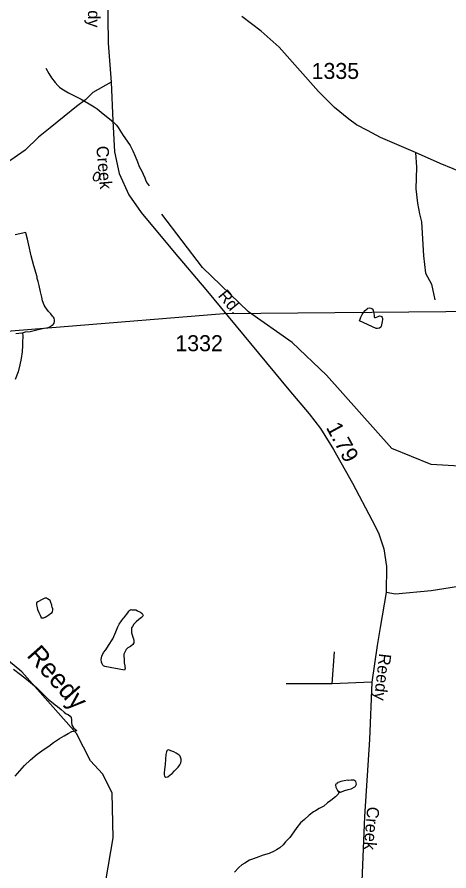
# Model space of a CAD drawing. Extents: x 2082433 to 2279600, y 546599 to 755198.
# Drawn here: x 2142696 to 2146074, y 631952 to 638629 of the extents above; entities that cross this region are included whole.
import ezdxf

# ---------------------------------------------------------------- set-up
doc = ezdxf.new("R2010")
doc.units = 0
for name, color, linetype in [('Exist Boundary Political Fire Districts', 7, 'Continuous'), ('Exist Hydrographic Creek Single Shore', 7, 'Continuous'), ('Exist Hydrographic Creek Single Shore Label', 7, 'Continuous'), ('Exist Hydrographic Misc Water Feature', 7, 'Continuous'), ('Exist Road Non-System Type 51', 7, 'Continuous'), ('Exist Road Secondary Mileage Hundredths English Label', 7, 'Continuous'), ('Exist Road Secondary Type 51 Attributed', 7, 'Continuous'), ('Exist Road Secondary Type 51 Label', 7, 'Continuous'), ('Exist Road Secondary Type 51 Number Label', 7, 'Continuous')]:
    doc.layers.add(name, color=color, linetype=linetype)

msp = doc.modelspace()

# ---------------------------------------------------------------- linework, layer by layer
at = {"layer": 'Exist Boundary Political Fire Districts'}
msp.add_lwpolyline([(2148762.7, 636625.8), (2148766, 636321.8), (2148650.1, 636346.6), (2144312.3, 636309), (2140471.4, 635994.8)], dxfattribs=at)
at = {"layer": 'Exist Hydrographic Creek Single Shore'}
for points in [[(2148914.3, 633487.9), (2148455.4, 634084.4), (2148263.5, 634291.7), (2147887.4, 634506), (2147477.3, 634829.2), (2147176.3, 634986.2), (2146735.4, 635083.8), (2145935.3, 635129.5), (2145626.3, 635253.9), (2145115.3, 635828.5), (2144848.3, 636083.2), (2144505.3, 636323.1), (2144145.4, 636671.6), (2143827.4, 637088.1)], [(2143351.2, 631645.7), (2143448.2, 632211.2), (2143438.4, 632562.4), (2143363.3, 632711.6), (2143270.2, 632811.8), (2143161.3, 633027.3), (2142734.2, 633508.3), (2142417.2, 633767.4)], [(2142680.9, 632693.4), (2142754.5, 632775.5), (2142800, 632819.7), (2142852.1, 632863.8), (2142907.7, 632904), (2142943.5, 632928.2), (2142981.5, 632956.6), (2143027.2, 632986.5), (2143065.3, 633008.8), (2143095.1, 633026.9), (2143125.2, 633041), (2143163, 633049.1)]]:
    msp.add_lwpolyline(points, dxfattribs=at)
at = {"layer": 'Exist Hydrographic Misc Water Feature'}
for points in [[(2142920.8, 638228.4), (2142943.1, 638188.5), (2142965.1, 638154.7), (2142993.2, 638116.8), (2143015.5, 638092.8), (2143027.6, 638080.8), (2143047.3, 638066.8), (2143099.4, 638035), (2143149.8, 638011.2), (2143198, 637985.7), (2143259.9, 637949.9), (2143300.1, 637926), (2143322.3, 637910.1), (2143368.2, 637872.3), (2143418.4, 637832.7), (2143450.8, 637806.7), (2143472.6, 637784.7), (2143486.7, 637765.1), (2143525.1, 637701.4), (2143557.3, 637657.2), (2143581.3, 637623.5), (2143589.3, 637609.4), (2143601.4, 637583.6), (2143619.6, 637541.5), (2143637.9, 637495.7), (2143650.2, 637459.8), (2143671.7, 637424.1), (2143682.1, 637399.8), (2143694.2, 637372), (2143702.4, 637348.1), (2143712.3, 637330), (2143728.5, 637310.1)], [(2143302.4, 637400.5), (2143296.4, 637388.4), (2143292.3, 637376.4), (2143292.3, 637366.3), (2143294.6, 637356.2), (2143298.5, 637352.4), (2143302.4, 637350.2), (2143314.9, 637348.3), (2143326.6, 637352.2), (2143332.3, 637356.6), (2143336.4, 637360.4), (2143342.8, 637372.5), (2143346.7, 637386.5), (2143344.4, 637400.6), (2143340.3, 637406.5), (2143334.6, 637412.6), (2143326.4, 637414.3), (2143320.4, 637412.3), (2143312.6, 637408.2), (2143306.3, 637404.3), (2143302.4, 637400.5)], [(2142737.9, 636160.5), (2142761.9, 636166.6), (2142799.4, 636170.6), (2142861.7, 636186.8), (2142907.7, 636195.2), (2142927.6, 636199.1), (2142947.2, 636205.1), (2142961.4, 636213.5), (2142979.4, 636225.3), (2142985.4, 636235.3), (2142989.5, 636247.3), (2142989.1, 636259.5), (2142987, 636273.2), (2142981.1, 636281.4), (2142973.1, 636289.1), (2142959.1, 636307.1), (2142940.7, 636327.3), (2142916.9, 636362.9), (2142908.7, 636376.7), (2142894.3, 636408.9), (2142888.4, 636439), (2142878.3, 636480.7), (2142868.1, 636530.9), (2142859.7, 636560.6), (2142853.5, 636584.6), (2142852.1, 636598.6), (2142827.5, 636682.7), (2142807.2, 636762.4), (2142788.9, 636844.2), (2142776.4, 636892.3), (2142766.6, 636932), (2142764.3, 636944.1), (2142682.1, 636925.7)], [(2145504.4, 636194.2), (2145374.6, 636253.6), (2145378.3, 636265.6), (2145384.3, 636281.7), (2145393.9, 636303.8), (2145406, 636319.8), (2145418.1, 636333.8), (2145434.1, 636346), (2145439.9, 636352), (2145452.2, 636354.2), (2145464, 636352), (2145474.1, 636346), (2145482.3, 636336.3), (2145484.1, 636322.2), (2145486, 636310.1), (2145487.8, 636296.1), (2145490.1, 636286.4), (2145492.6, 636280), (2145498.1, 636278.3), (2145508.1, 636282.5), (2145520.6, 636288.3), (2145531.9, 636292.3), (2145540.1, 636290.3), (2145546.1, 636288.5), (2145550.4, 636280.6), (2145554.5, 636274.3), (2145554.3, 636262.6), (2145552.2, 636248.6), (2145546.7, 636222.3), (2145542.6, 636208.3), (2145540.3, 636202.6), (2145530.9, 636196.3), (2145514.9, 636192.2), (2145504.4, 636194.2)], [(2142737.9, 636160.5), (2142741.6, 636132.3), (2142738.3, 636086.2), (2142738.1, 636060.2), (2142736, 636012.3), (2142728.9, 635958.2), (2142718.8, 635908.2), (2142705.1, 635854.3), (2142681.5, 635794.2)], [(2142685.8, 636154.1), (2142731.9, 636160.1), (2142737.9, 636160.5)], [(2142968.6, 634030), (2142960.8, 634051.9), (2142954.6, 634065.8), (2142946.6, 634071.8), (2142934.3, 634079.8), (2142926.5, 634083.8), (2142912.4, 634085.9), (2142890.9, 634073.4), (2142858.9, 634055.5), (2142849, 634049.3), (2142848.8, 634045.7), (2142848.8, 634033.5), (2142850.7, 634021.5), (2142856.8, 633997.4), (2142866.9, 633973.6), (2142875.3, 633951.6), (2142881.2, 633939.8), (2142885.5, 633931.8), (2142893.3, 633929.8), (2142905.4, 633931.6), (2142915, 633935.9), (2142929.6, 633943.8), (2142943.1, 633953.9), (2142957.1, 633964), (2142970.8, 633972), (2142973.1, 633979.8), (2142975.1, 633990.1), (2142974.9, 634001.9), (2142971, 634013.8), (2142968.8, 634023.9), (2142968.6, 634030)], [(2143512.8, 633908.4), (2143529.4, 633928.6), (2143532.9, 633932.5), (2143562.6, 633970.5), (2143570.6, 633982.7), (2143578.8, 633990.8), (2143586.8, 633994.9), (2143594.8, 633994.5), (2143607.1, 633994.6), (2143616.9, 633994.8), (2143624.5, 633992.8), (2143638.9, 633987), (2143648.9, 633981), (2143660.8, 633975.2), (2143674.8, 633965), (2143681.1, 633949), (2143679.3, 633943.2), (2143669, 633933), (2143649.3, 633918.9), (2143627.2, 633900.8), (2143609.4, 633880.7), (2143597.5, 633862.7), (2143591.5, 633852.6), (2143589.7, 633834.6), (2143591.5, 633814.5), (2143595.6, 633798.9), (2143601.6, 633780.9), (2143605.7, 633766.9), (2143607.9, 633752.8), (2143609.8, 633742.8), (2143607.9, 633734.9), (2143602.2, 633722.8), (2143584.1, 633706.9), (2143562, 633696.5), (2143549.9, 633682.5), (2143544.6, 633672.8), (2143538.6, 633662.7), (2143532, 633646.7), (2143530.6, 633632.3), (2143532.5, 633608.5), (2143534.3, 633578.6), (2143538.8, 633556.4), (2143538.8, 633548.8), (2143541.1, 633534.6), (2143537, 633522.7), (2143383, 633550), (2143372.9, 633556), (2143366.6, 633561.8), (2143360.6, 633572), (2143356.5, 633585.6), (2143354.5, 633605.8), (2143358.4, 633632), (2143372.3, 633659.9), (2143390.6, 633681.9), (2143411.9, 633713.9), (2143444.1, 633766.3), (2143469.5, 633822.4), (2143483, 633860.1), (2143495.3, 633882.2), (2143512.8, 633908.4)], [(2142666.9, 633530.9), (2142723.3, 633489.1), (2142769.3, 633451.4), (2142815.8, 633413.5), (2142847.6, 633385.6), (2142891.9, 633342), (2142939.9, 633294.2), (2142992.6, 633250.5), (2143012.4, 633236.6), (2143040.1, 633214.5), (2143064.5, 633192.6), (2143080.5, 633180.8), (2143094.3, 633174.7), (2143110.7, 633160.8), (2143118.9, 633150.7), (2143122.6, 633132.7), (2143122.6, 633114.9), (2143125, 633091), (2143128.7, 633083.1), (2143136.9, 633070.9), (2143157, 633053.3), (2143163, 633049.1)], [(2143970, 632782.7), (2143975.8, 632796.8), (2143979.9, 632810.8), (2143979.9, 632826.6), (2143975.4, 632840.7), (2143971.7, 632848.6), (2143963.7, 632856.7), (2143939.5, 632872.5), (2143921.6, 632882.5), (2143899.5, 632892.3), (2143881.7, 632898.2), (2143873.7, 632896.2), (2143867.5, 632892.3), (2143863.6, 632884.3), (2143859.5, 632862.2), (2143855.8, 632826.4), (2143853.8, 632784.1), (2143850.1, 632744), (2143846.2, 632718.3), (2143846.4, 632704), (2143848.2, 632694), (2143850.5, 632690), (2143858.3, 632684), (2143874.5, 632688.5), (2143894.2, 632702.5), (2143910.2, 632714.3), (2143928, 632734.7), (2143943.8, 632750.5), (2143955.9, 632764.5), (2143970, 632782.7)], [(2145216.6, 632572.3), (2145218.4, 632568.4), (2145224.3, 632568.2), (2145260.2, 632580.2), (2145286.3, 632588.5), (2145310.3, 632594.6), (2145338.1, 632608.6), (2145342.2, 632614.9), (2145349.8, 632630.8), (2145345.9, 632650.8), (2145330.1, 632662.6), (2145308.2, 632660.6), (2145292, 632658.6), (2145282.2, 632660.5), (2145253.9, 632656.3), (2145228.2, 632650), (2145213.9, 632646.1), (2145203.8, 632642.3), (2145202, 632638.2), (2145198.1, 632637.9), (2145198.3, 632634.2), (2145190.1, 632630.2), (2145185.8, 632626), (2145186.4, 632621.8), (2145188.5, 632608.1), (2145190.5, 632602.2), (2145202.4, 632582.1), (2145208.3, 632574.3), (2145216.6, 632572.3)], [(2145216.6, 632572.3), (2145212.7, 632564.4), (2145206.3, 632552.3), (2145186.4, 632530.2), (2145151.1, 632503.9), (2145122.6, 632483.9), (2145095.4, 632459.6), (2145059.3, 632439.5), (2145028.9, 632421.4), (2145013.1, 632413.2), (2144979.5, 632387.1), (2144943.6, 632355.2), (2144913.3, 632327), (2144884, 632290.8), (2144861.6, 632258.9), (2144828.4, 632214.5), (2144796.2, 632180.4), (2144776.1, 632156.2), (2144750.9, 632132.5), (2144724.8, 632116.2), (2144706.6, 632106.4), (2144667, 632088), (2144620.9, 632073.9), (2144564.7, 632053.6), (2144514.9, 632035.2), (2144477.3, 632013.3), (2144455, 631999.2), (2144429.6, 631979.1), (2144395.5, 631942.9)]]:
    msp.add_lwpolyline(points, dxfattribs=at)
at = {"layer": 'Exist Road Non-System Type 51'}
for p, q in [((2145160.6, 633415.5), (2145179.2, 633666.3)), ((2145471.7, 633427.2), (2145160.6, 633415.5)), ((2145160.6, 633415.5), (2144800.8, 633415.5))]:
    msp.add_line(p, q, dxfattribs=at)
for points in [[(2143431.2, 638120.9), (2143287.3, 638039.7), (2143254.8, 638004.8), (2143231.6, 637981.6), (2143159.6, 637928.2), (2143064.5, 637851.6), (2142955.4, 637763.4), (2142864.8, 637689.1), (2142758.1, 637587), (2142580.5, 637462.8), (2142383.2, 637342.1)], [(2145813, 637568.7), (2145820.6, 637456.2), (2145814.9, 637285.5), (2145829.1, 637174.6), (2145843.3, 637089.3), (2145860.4, 637026.7), (2145874.6, 636762.2), (2145890.3, 636627.1), (2145938.6, 636539), (2145964.2, 636416.7)], [(2147242.7, 633576.7), (2147216.8, 633575.3), (2147185.2, 633579.6), (2147162.3, 633608.3), (2147133.5, 633698.8), (2147041.6, 633882.6), (2146940.4, 634120.4), (2146918.8, 634173.5), (2146870, 634213.7), (2146801, 634251.1), (2146755.1, 634272.6), (2146509.1, 634234.4), (2146248.7, 634191.9), (2145934.5, 634140.9), (2145655.6, 634115.3), (2145582.3, 634129.7)]]:
    msp.add_lwpolyline(points, dxfattribs=at)
at = {"layer": 'Exist Road Secondary Type 51 Attributed'}
for points in [[(2143399.8, 639030.9), (2143407.5, 638425.5), (2143431.2, 638120.9), (2143445.1, 637818.1), (2143458.1, 637575.4), (2143495.4, 637404.4), (2143570.1, 637237.8), (2143665.7, 637099.5), (2143924.1, 636790.4), (2144172.6, 636497.4), (2144820.4, 635713.2), (2144979.8, 635526.5), (2145070.3, 635411.6), (2145171.6, 635248.6), (2145320.2, 634983.6), (2145473.2, 634691.3), (2145522, 634595), (2145564.4, 634470.8), (2145584.5, 634332.9), (2145582.3, 634129.7), (2145536.7, 633856.6), (2145511.2, 633715), (2145471.7, 633427.2), (2145453.1, 632980.7), (2145412.1, 632378.1), (2145392, 631871.1)], [(2150506.8, 635423.7), (2150393.9, 635487.6), (2150182.3, 635586.7), (2149765.1, 635786.1), (2149134.9, 636107.7), (2148765.7, 636279.2), (2148106.9, 636605.1), (2147974.8, 636661.2), (2146686, 637206.3), (2146310.3, 637359.4), (2146004.1, 637484.4), (2145813, 637568.7), (2145539.1, 637686.7), (2145436.6, 637742.9), (2145350.9, 637786.4), (2145289.8, 637831.3), (2145177.4, 637922.7), (2145053.8, 638046.3), (2144744.8, 638394.6), (2144605.7, 638518.2), (2144452.6, 638632)]]:
    msp.add_lwpolyline(points, dxfattribs=at)

# ---------------------------------------------------------------- texts
at = {"layer": 'Exist Hydrographic Creek Single Shore Label'}
msp.add_text('Reedy', height=150, rotation=311.49706, dxfattribs=at).set_placement((2142765.1, 633633.5))
at = {"layer": 'Exist Road Secondary Mileage Hundredths English Label'}
msp.add_text('1.79', height=125, rotation=298.48814, dxfattribs=at).set_placement((2145109.3, 635419.6))
at = {"layer": 'Exist Road Secondary Type 51 Label'}
for s, rotation, p in [('Reedy', 270.17092, (2143249.7, 638914.6)), ('Creek', 274.95016, (2143315.3, 637617.4)), ('Rd.', 309.73781, (2144262.6, 636447.9)), ('Reedy', 263.43606, (2145529.1, 633655.6)), ('Creek', 265.32814, (2145435.3, 632457.2))]:
    msp.add_text(s, height=95, rotation=rotation, dxfattribs=at).set_placement(p)
at = {"layer": 'Exist Road Secondary Type 51 Number Label'}
for s, p in [('1335', (2144999.3, 638144.8)), ('1332', (2143933.8, 636016))]:
    msp.add_text(s, height=125, dxfattribs=at).set_placement(p)

doc.saveas('drawing.dxf')
